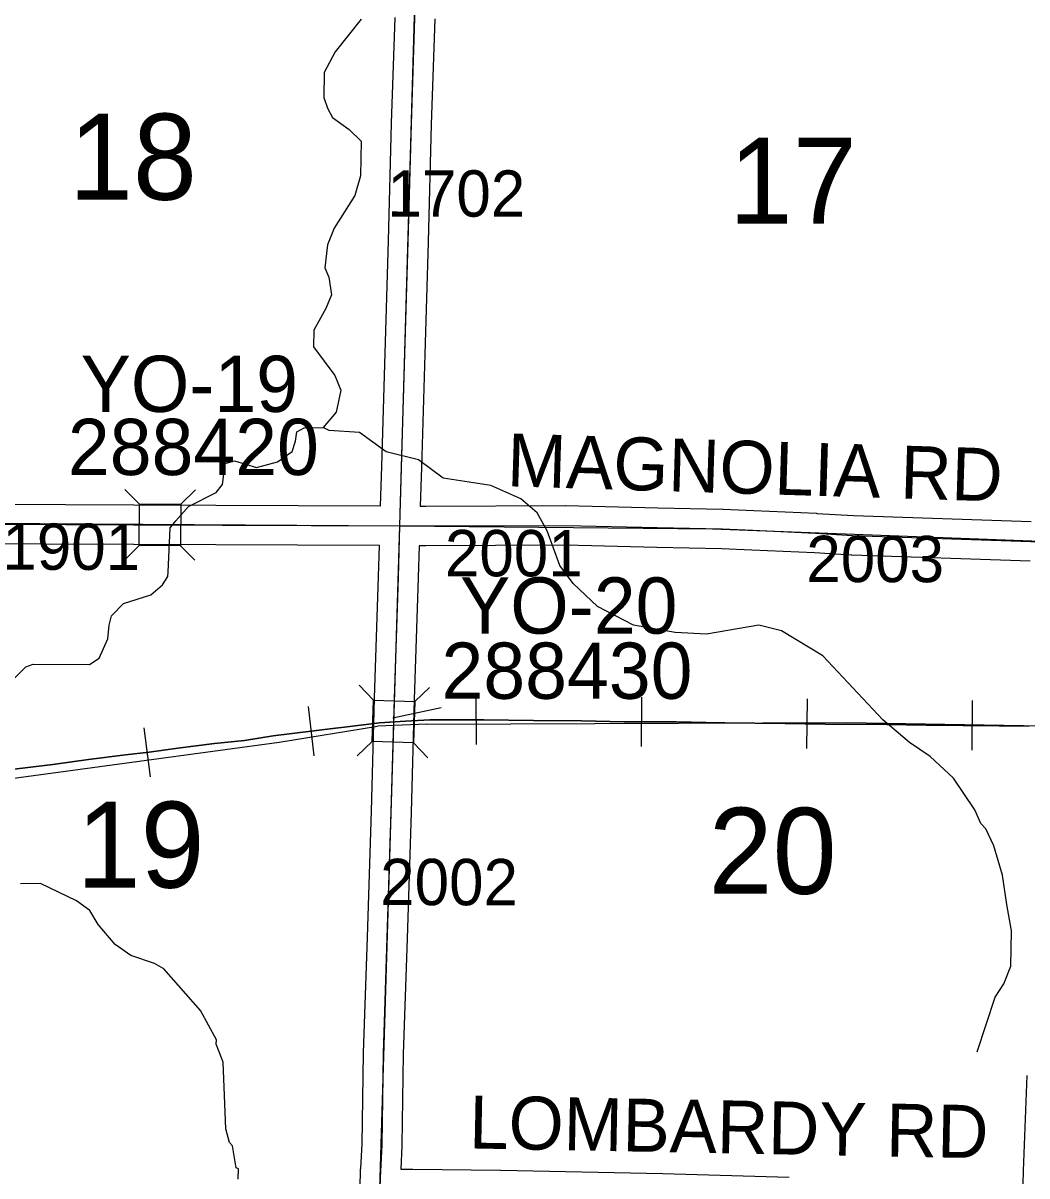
# Model space of a CAD drawing. Extents: x -132.8 to -73.3, y -60 to -26.
# Drawn here: x -109.39 to -107.873, y -42.691 to -40.948 of the extents above; entities that cross this region are included whole.
import ezdxf

# ---------------------------------------------------------------- set-up
doc = ezdxf.new("R2010")
doc.units = 0
for name, color, linetype in [('tdCoHydroRiver', 7, 'Continuous'), ('tdCoRRCL', 7, 'Continuous'), ('tdCoSecRdNmbr', 7, 'Continuous'), ('tdCoSecRdTxt', 7, 'Continuous'), ('tdCoSecRteBand', 7, 'Continuous'), ('tdCoSecRteCL', 7, 'Continuous'), ('tdCoSectLine', 7, 'Continuous'), ('tdCoSectNmbr', 7, 'Continuous'), ('tdCoStrucSec', 7, 'Continuous'), ('tdCoStrucSecCoName', 7, 'Continuous'), ('tdCoStrucSecFHWANum', 7, 'Continuous'), ('tdCoSurfAsphalt', 7, 'Continuous'), ('tdCoSurfGravel', 7, 'Continuous')]:
    doc.layers.add(name, color=color, linetype=linetype)

msp = doc.modelspace()

# ---------------------------------------------------------------- linework, layer by layer
at = {"layer": 'tdCoHydroRiver'}
for points in [[(-108.8788, -40.9426), (-108.9179, -40.9921), (-108.9344, -41.0233), (-108.9353, -41.0611), (-108.9294, -41.077), (-108.9218, -41.0914), (-108.897, -41.1094), (-108.8785, -41.1272), (-108.8797, -41.1792), (-108.8884, -41.2089), (-108.9195, -41.2587), (-108.9296, -41.2837), (-108.9336, -41.3183), (-108.9276, -41.3326), (-108.9235, -41.3595), (-108.9319, -41.3798), (-108.95, -41.4125), (-108.9506, -41.4377), (-108.9185, -41.4811), (-108.9096, -41.5034), (-108.9167, -41.5364), (-108.9362, -41.5596)], [(-109.4243, -41.9603), (-109.3855, -41.9218), (-109.3743, -41.9174), (-109.2891, -41.9178), (-109.2747, -41.9087), (-109.2614, -41.8791), (-109.2593, -41.8586), (-109.2558, -41.8445), (-109.238, -41.826), (-109.1967, -41.8128), (-109.1789, -41.7974), (-109.1708, -41.785), (-109.1704, -41.7783), (-109.1671, -41.7117), (-109.159, -41.7009), (-109.1395, -41.6793), (-109.098, -41.6582), (-109.0882, -41.6458), (-109.0843, -41.6143), (-109.07, -41.61), (-109.0371, -41.6202), (-109.0053, -41.6115), (-108.9829, -41.5963), (-108.9777, -41.5806), (-108.9758, -41.5665), (-108.9646, -41.5604), (-108.9362, -41.5596)], [(-107.9475, -42.5037), (-107.9203, -42.4208), (-107.9072, -42.4006), (-107.8971, -42.374), (-107.8958, -42.3204), (-107.9028, -42.2808), (-107.9096, -42.2365), (-107.9227, -42.192), (-107.9347, -42.1665), (-107.9424, -42.1584), (-107.9514, -42.1377), (-107.9834, -42.0896), (-108.0189, -42.0572), (-108.05, -42.0359), (-108.0902, -42.0018), (-108.181, -41.905), (-108.2432, -41.8672), (-108.2777, -41.8585), (-108.357, -41.8724), (-108.4042, -41.8697), (-108.4671, -41.8587), (-108.5217, -41.8306), (-108.5585, -41.7954), (-108.5783, -41.7685), (-108.5975, -41.716), (-108.6126, -41.6888), (-108.6374, -41.6677), (-108.6827, -41.6477), (-108.755, -41.6365), (-108.7922, -41.6088), (-108.8408, -41.5966), (-108.8812, -41.5672), (-108.9269, -41.5645), (-108.9362, -41.5596)], [(-109.0647, -42.6962), (-109.0643, -42.6804), (-109.0674, -42.6787), (-109.073, -42.6455), (-109.0776, -42.6406), (-109.0834, -42.62), (-109.0873, -42.519), (-109.0977, -42.4919), (-109.0975, -42.4856), (-109.1217, -42.4408), (-109.177, -42.378), (-109.191, -42.3698), (-109.227, -42.3578), (-109.2503, -42.3415), (-109.2764, -42.3109), (-109.2886, -42.2901), (-109.3087, -42.2754), (-109.3633, -42.2489), (-109.3933, -42.2497)]]:
    msp.add_lwpolyline(points, dxfattribs=at)
at = {"layer": 'tdCoRRCL'}
for p, q in [((-108.7056, -41.964), (-108.7051, -42.039)), ((-108.4552, -41.9672), (-108.4556, -42.0422)), ((-108.2049, -41.9701), (-108.2059, -42.0451)), ((-107.9551, -41.9726), (-107.9558, -42.0476)), ((-108.9589, -41.9817), (-108.95, -42.0562)), ((-109.207, -42.0136), (-109.1978, -42.088)), ((-108.7795, -42.0081), (-108.8538, -42.011))]:
    msp.add_line(p, q, dxfattribs=at)
for points in [[(-111.4939, -42.6726), (-111.3857, -42.5792), (-111.3566, -42.5499), (-111.2886, -42.4855), (-111.1775, -42.4), (-111.0702, -42.3413), (-110.962, -42.3078), (-110.7699, -42.2608), (-109.6268, -42.1202), (-109.0028, -42.0355), (-108.8538, -42.011)], [(-109.4157, -42.0776), (-109.3449, -42.069), (-109.291, -42.0617), (-109.2348, -42.0548), (-109.199, -42.0504), (-109.1556, -42.0444), (-109.1006, -42.0377), (-109.0551, -42.0329), (-109.0118, -42.0258), (-108.9173, -42.0145), (-108.9038, -42.0126), (-108.8511, -42.0061), (-108.8118, -42.0036), (-108.7748, -42.0018), (-108.7548, -42.0018), (-108.6935, -42.0015), (-108.6181, -42.0028), (-108.5458, -42.0034), (-108.4814, -42.0045), (-108.402, -42.0049), (-108.3355, -42.006), (-108.3293, -42.0061), (-108.238, -42.0072), (-108.1776, -42.008), (-108.0844, -42.0087), (-108.0248, -42.0095), (-107.9143, -42.0105), (-107.8696, -42.0114)], [(-107.8696, -42.0114), (-107.9143, -42.0105), (-108.0248, -42.0095), (-108.0844, -42.0087), (-108.1776, -42.008), (-108.238, -42.0072), (-108.3293, -42.0061), (-108.3355, -42.006), (-108.402, -42.0049), (-108.4814, -42.0045), (-108.5458, -42.0034), (-108.6181, -42.0028), (-108.6935, -42.0015), (-108.7548, -42.0018), (-108.7748, -42.0018), (-108.8118, -42.0036), (-108.8511, -42.0061), (-108.9038, -42.0126), (-108.9173, -42.0145), (-109.0118, -42.0258), (-109.0551, -42.0329), (-109.1006, -42.0377), (-109.1556, -42.0444), (-109.199, -42.0504), (-109.2348, -42.0548), (-109.291, -42.0617), (-109.3449, -42.069), (-109.4157, -42.0776)], [(-108.7795, -42.0081), (-108.145, -42.0057), (-107.2837, -42.0203), (-106.8481, -42.019)]]:
    msp.add_lwpolyline(points, dxfattribs=at)
at = {"layer": 'tdCoSecRteBand'}
for points in [[(-109.6364, -41.6749), (-109.2223, -41.6769), (-108.85, -41.6784), (-108.8493, -41.6784), (-108.8476, -41.6186), (-108.8476, -41.6185), (-108.8476, -41.6185), (-108.8424, -41.4474), (-108.8375, -41.2778), (-108.8328, -41.1002), (-108.8328, -41.1001), (-108.8328, -41.1), (-108.8274, -40.94)], [(-108.7674, -40.942), (-108.7728, -41.1019), (-108.7775, -41.2794), (-108.7775, -41.2794), (-108.7775, -41.2795), (-108.7825, -41.4491), (-108.7825, -41.4491), (-108.7825, -41.4492), (-108.7876, -41.6203), (-108.7893, -41.6786), (-108.781, -41.6786), (-108.57, -41.6779), (-108.5696, -41.6779), (-108.5692, -41.6779), (-108.4304, -41.6811), (-108.3323, -41.6831), (-108.332, -41.6831), (-108.3316, -41.6831), (-108.2855, -41.6851), (-108.2855, -41.6851), (-108.2854, -41.6851), (-108.1904, -41.6895), (-108.1902, -41.6895), (-108.19, -41.6896), (-108.1347, -41.693), (-107.866, -41.7021)], [(-108.88, -42.7102), (-108.8798, -42.6803), (-108.8795, -42.6803), (-108.8794, -42.68), (-108.879, -42.68), (-108.877, -42.6428), (-108.875, -42.5058), (-108.875, -42.5055), (-108.875, -42.5052), (-108.8693, -42.3304), (-108.8632, -42.1396), (-108.8585, -41.9693), (-108.8585, -41.9692), (-108.8585, -41.9691), (-108.8523, -41.7849), (-108.851, -41.7384), (-109.2225, -41.7369), (-109.2226, -41.7369), (-109.2226, -41.7369), (-109.6369, -41.7349)], [(-107.8678, -41.7621), (-108.1371, -41.7529), (-108.1376, -41.7529), (-108.138, -41.7529), (-108.1935, -41.7495), (-108.2881, -41.745), (-108.3339, -41.7431), (-108.4317, -41.7411), (-108.4317, -41.7411), (-108.4318, -41.7411), (-108.5702, -41.7379), (-108.7809, -41.7386), (-108.781, -41.7386), (-108.7811, -41.7386), (-108.791, -41.7386), (-108.791, -41.7393), (-108.7923, -41.7867), (-108.7923, -41.7868), (-108.7923, -41.7869), (-108.7985, -41.971), (-108.8032, -42.1413), (-108.8032, -42.1414), (-108.8032, -42.1415), (-108.8093, -42.3323), (-108.8093, -42.3323), (-108.8093, -42.3323), (-108.815, -42.5069), (-108.817, -42.6442), (-108.817, -42.6448), (-108.817, -42.6454), (-108.8189, -42.6807), (-108.8006, -42.6809), (-108.8005, -42.6809), (-108.8004, -42.6809), (-108.668, -42.6823), (-108.6679, -42.6823), (-108.6677, -42.6824), (-108.4229, -42.6873), (-108.4227, -42.6873), (-108.4226, -42.6873), (-108.2318, -42.693)], [(-107.8783, -42.7031), (-107.8779, -42.6841), (-107.8779, -42.6838), (-107.8779, -42.6835), (-107.8722, -42.5395)]]:
    msp.add_lwpolyline(points, dxfattribs=at)
at = {"layer": 'tdCoSecRteCL'}
for points in [[(-108.8201, -41.7085), (-108.8176, -41.6194), (-108.8125, -41.4483), (-108.8075, -41.2786), (-108.8028, -41.101), (-108.7974, -40.941), (-108.792, -40.7679), (-108.7888, -40.5982), (-108.7841, -40.4229), (-108.7819, -40.2581), (-108.7803, -40.2001)], [(-110.0245, -41.6163), (-109.941, -41.6189), (-109.9171, -41.6201), (-109.8981, -41.6236), (-109.8732, -41.6307), (-109.8525, -41.6389), (-109.8315, -41.6495), (-109.8081, -41.6638), (-109.7871, -41.6751), (-109.7733, -41.6832), (-109.759, -41.6894), (-109.7391, -41.6963), (-109.7248, -41.6998), (-109.7115, -41.7019), (-109.708, -41.7025), (-109.6846, -41.7042), (-109.6367, -41.7049), (-109.2224, -41.7069), (-108.8201, -41.7085)], [(-108.85, -42.7105), (-108.8497, -42.6944), (-108.847, -42.6438), (-108.845, -42.5062), (-108.8393, -42.3314), (-108.8332, -42.1405), (-108.8285, -41.9701), (-108.8223, -41.7859), (-108.8201, -41.7085)], [(-108.8201, -41.7085), (-108.781, -41.7086), (-108.5699, -41.7079), (-108.4311, -41.7111), (-108.3329, -41.7131), (-108.2868, -41.7151), (-108.1919, -41.7195), (-108.1361, -41.7229), (-107.8668, -41.7321), (-107.8114, -41.7331)]]:
    msp.add_lwpolyline(points, dxfattribs=at)
at = {"layer": 'tdCoSectLine'}
for points in [[(-108.8205, -41.7085), (-108.7913, -40.7101)], [(-109.7537, -41.7024), (-108.8205, -41.7085)], [(-108.8503, -42.7105), (-108.8205, -41.7085)], [(-108.8205, -41.7085), (-108.3478, -41.7128), (-107.8118, -41.7331)]]:
    msp.add_lwpolyline(points, dxfattribs=at)
at = {"layer": 'tdCoStrucSec'}
for points in [[(-109.2358, -41.6535), (-109.2138, -41.6757), (-109.1513, -41.6759)], [(-109.1291, -41.6539), (-109.1513, -41.6759), (-109.1515, -41.7385)], [(-109.2363, -41.7603), (-109.2141, -41.7382), (-109.2138, -41.6757)], [(-109.1299, -41.7602), (-109.1515, -41.7385), (-109.2141, -41.7382)], [(-108.8817, -41.9493), (-108.8602, -41.972), (-108.7977, -41.9738)], [(-108.7754, -41.9527), (-108.7977, -41.9738), (-108.7994, -42.0363)], [(-108.8846, -42.0561), (-108.8619, -42.0346), (-108.8602, -41.972)], [(-108.7779, -42.059), (-108.7994, -42.0363), (-108.8619, -42.0346)]]:
    msp.add_lwpolyline(points, dxfattribs=at)
at = {"layer": 'tdCoStrucSecFHWANum'}
msp.add_line((-108.758, -41.9836), (-108.8307, -41.9994), dxfattribs=at)
at = {"layer": 'tdCoSurfAsphalt'}
msp.add_lwpolyline([(-109.6367, -41.7049), (-109.2224, -41.7069), (-108.8201, -41.7085), (-108.781, -41.7086), (-108.5699, -41.7079), (-108.4311, -41.7111), (-108.3329, -41.7131), (-108.2868, -41.7151), (-108.1919, -41.7195), (-108.1361, -41.7229), (-107.8668, -41.7321)], dxfattribs=at)
at = {"layer": 'tdCoSurfGravel'}
for points in [[(-108.8201, -41.7085), (-108.8176, -41.6194), (-108.8125, -41.4483), (-108.8075, -41.2786), (-108.8028, -41.101), (-108.7974, -40.941), (-108.792, -40.7679), (-108.7888, -40.5982), (-108.7841, -40.4229), (-108.7819, -40.2581), (-108.7803, -40.2001)], [(-108.8497, -42.6944), (-108.847, -42.6438), (-108.845, -42.5062), (-108.8393, -42.3314), (-108.8332, -42.1405), (-108.8285, -41.9701), (-108.8223, -41.7859), (-108.8201, -41.7085)]]:
    msp.add_lwpolyline(points, dxfattribs=at)

# ---------------------------------------------------------------- texts
at = {"layer": 'tdCoSecRdNmbr'}
for s, rotation, p in [('1702', 359.9181, (-108.839, -41.2409)), ('1901', 359.9174, (-109.421, -41.7748)), ('2001', 359.9182, (-108.7522, -41.7846)), ('2003', 359.9185, (-108.206, -41.7934)), ('2002', 359.9181, (-108.85, -42.2817))]:
    msp.add_text(s, height=0.07, rotation=rotation, dxfattribs=at).set_placement(p)
at = {"layer": 'tdCoSecRdTxt'}
for s, rotation, p in [('MAGNOLIA RD', 358.2252, (-108.659, -41.6486)), ('LOMBARDY RD', 358.8975, (-108.716, -42.6494))]:
    msp.add_text(s, height=0.08, rotation=rotation, dxfattribs=at).set_placement(p)
at = {"layer": 'tdCoSectNmbr'}
for s, rotation, p in [('18', 359.9177, (-109.3204, -41.2153)), ('17', 359.9184, (-108.3231, -41.2517)), ('19', 359.9177, (-109.3088, -42.2552)), ('20', 359.9184, (-108.3536, -42.2645))]:
    msp.add_text(s, height=0.13, rotation=rotation, dxfattribs=at).set_placement(p)
at = {"layer": 'tdCoStrucSecCoName'}
for s, p in [('YO-19', (-109.3026, -41.5363)), ('YO-20', (-108.7292, -41.8714))]:
    msp.add_text(s, height=0.085, dxfattribs=at).set_placement(p)
at = {"layer": 'tdCoStrucSecFHWANum'}
for s, p in [('288420', (-109.3219, -41.6317)), ('288430', (-108.7573, -41.9699))]:
    msp.add_text(s, height=0.085, dxfattribs=at).set_placement(p)

doc.saveas('drawing.dxf')
